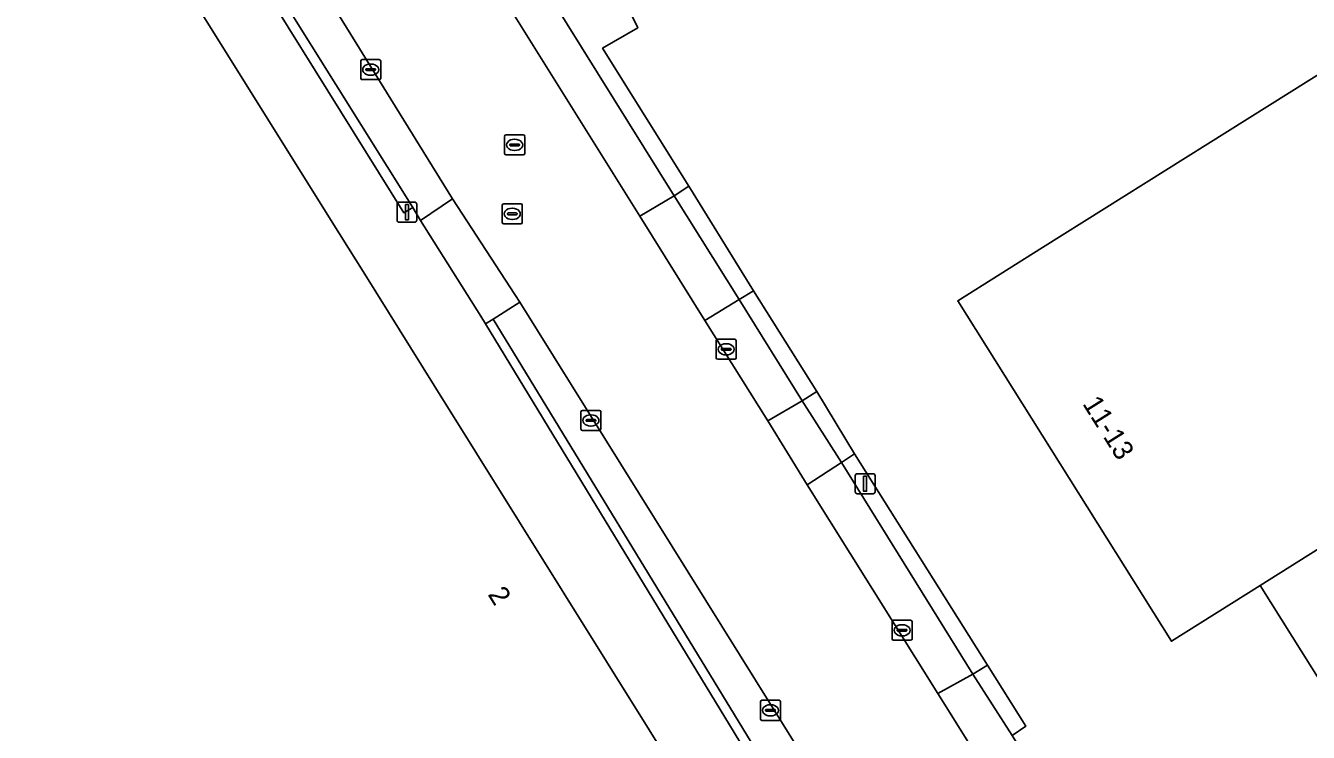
# Model space of a CAD drawing. Extents: x 158455 to 159797, y 387218 to 388672.
# Drawn here: x 158698.5 to 158762.6, y 387931.5 to 387966.8 of the extents above; entities that cross this region are included whole.
import ezdxf

# ---------------------------------------------------------------- set-up
doc = ezdxf.new("R2010")
doc.units = 0
for name, color, linetype in [('IMGEO_Erf', 7, 'Continuous'), ('IMGEO_Kolk', 7, 'Continuous'), ('IMGEO_Lichtmast', 7, 'Continuous'), ('IMGEO_Pand', 7, 'Continuous'), ('IMGEO_Pand_nummerreeks', 7, 'Continuous'), ('IMGEO_Parkeervlak_open', 7, 'Continuous'), ('IMGEO_Rijbaan_lokaal_gesloten', 7, 'Continuous'), ('IMGEO_Rioolput', 7, 'Continuous'), ('IMGEO_Voetpad_open', 7, 'Continuous')]:
    doc.layers.add(name, color=color, linetype=linetype)

msp = doc.modelspace()

# ---------------------------------------------------------------- linework, layer by layer
at = {"layer": 'IMGEO_Erf'}
for points in [[(158767.448, 387927.248), (158760.153, 387938.869), (158755.718, 387936.084), (158745.046, 387953.084), (158749.281, 387955.743), (158770.844, 387969.279), (158753.021, 387997.953), (158756.314, 388000), (158757.32, 388000.625), (158746.563, 388017.931)], [(158724.306, 388014.211), (158731.654, 388002.39), (158728.288, 388000.298), (158728.473, 388000), (158743.067, 387976.522), (158732.89, 387970.196), (158728.643, 387967.556), (158729.051, 387966.717), (158727.294, 387965.694), (158731.613, 387958.809), (158734.845, 387953.586), (158738.001, 387948.553), (158739.881, 387945.445), (158746.531, 387934.891), (158748.452, 387931.848), (158747.769, 387931.376), (158754.133, 387921.095)], [(158702.58, 387977.337), (158701.639, 387976.727), (158698.268, 387973.691), (158698.855, 387972.584), (158703.378, 387971.725), (158704.296, 387972.201), (158714.151, 387956.428), (158715.414, 387954.407), (158718.89, 387948.844), (158744.632, 387907.644), (158716.744, 387890.253)], [(158721.452, 387951.936), (158721.211, 387952.318), (158718.205, 387957.088), (158717.815, 387957.745), (158717.359, 387957.482), (158707.15, 387973.865), (158705.278, 387976.818)], [(158748.065, 387908.207), (158746.353, 387911.031), (158721.452, 387951.936)]]:
    msp.add_lwpolyline(points, dxfattribs=at)
at = {"layer": 'IMGEO_Kolk'}
for p, q in [((158715.286, 387965.124), (158716.138, 387965.124)), ((158715.211, 387964.198), (158715.211, 387965.05)), ((158715.47, 387964.618), (158715.47, 387964.63)), ((158715.908, 387964.581), (158715.51, 387964.581)), ((158715.513, 387964.667), (158715.911, 387964.667)), ((158715.699, 387964.904), (158715.724, 387964.904)), ((158715.954, 387964.63), (158715.954, 387964.618)), ((158716.212, 387965.05), (158716.212, 387964.198)), ((158716.138, 387964.124), (158715.286, 387964.124)), ((158715.722, 387964.344), (158715.697, 387964.344)), ((158732.973, 387950.234), (158732.973, 387951.086)), ((158733.048, 387951.16), (158733.9, 387951.16)), ((158733.974, 387951.086), (158733.974, 387950.234)), ((158733.232, 387950.654), (158733.232, 387950.666)), ((158733.67, 387950.617), (158733.272, 387950.617)), ((158733.275, 387950.703), (158733.673, 387950.703)), ((158733.484, 387950.38), (158733.459, 387950.38)), ((158733.461, 387950.94), (158733.486, 387950.94)), ((158733.716, 387950.666), (158733.716, 387950.654)), ((158733.9, 387950.16), (158733.048, 387950.16)), ((158726.214, 387946.68), (158726.214, 387947.532)), ((158726.289, 387947.606), (158727.141, 387947.606)), ((158726.702, 387947.386), (158726.727, 387947.386)), ((158727.215, 387947.532), (158727.215, 387946.68)), ((158727.141, 387946.606), (158726.289, 387946.606)), ((158726.473, 387947.1), (158726.473, 387947.112)), ((158726.911, 387947.063), (158726.513, 387947.063)), ((158726.516, 387947.149), (158726.914, 387947.149)), ((158726.725, 387946.826), (158726.7, 387946.826)), ((158726.957, 387947.112), (158726.957, 387947.1)), ((158741.762, 387936.202), (158741.762, 387937.054)), ((158741.837, 387937.128), (158742.689, 387937.128)), ((158742.25, 387936.908), (158742.275, 387936.908)), ((158742.763, 387937.054), (158742.763, 387936.202)), ((158742.021, 387936.622), (158742.021, 387936.634)), ((158742.459, 387936.585), (158742.061, 387936.585)), ((158742.064, 387936.671), (158742.462, 387936.671)), ((158742.273, 387936.348), (158742.248, 387936.348)), ((158742.505, 387936.634), (158742.505, 387936.622)), ((158742.689, 387936.128), (158741.837, 387936.128)), ((158735.185, 387932.205), (158735.185, 387933.057)), ((158735.26, 387933.131), (158736.112, 387933.131)), ((158736.186, 387933.057), (158736.186, 387932.205)), ((158735.444, 387932.625), (158735.444, 387932.637)), ((158735.882, 387932.588), (158735.484, 387932.588)), ((158735.487, 387932.674), (158735.885, 387932.674)), ((158735.673, 387932.911), (158735.698, 387932.911)), ((158735.928, 387932.637), (158735.928, 387932.625)), ((158736.112, 387932.131), (158735.26, 387932.131)), ((158735.696, 387932.351), (158735.671, 387932.351))]:
    msp.add_line(p, q, dxfattribs=at)
for points in [[(158715.286, 387965.124), (158716.138, 387965.124)], [(158715.211, 387964.198), (158715.211, 387965.05)], [(158716.212, 387965.05), (158716.212, 387964.198)], [(158716.138, 387964.124), (158715.286, 387964.124)], [(158732.973, 387950.234), (158732.973, 387951.086)], [(158733.048, 387951.16), (158733.9, 387951.16)], [(158733.974, 387951.086), (158733.974, 387950.234)], [(158733.9, 387950.16), (158733.048, 387950.16)], [(158726.214, 387946.68), (158726.214, 387947.532)], [(158726.289, 387947.606), (158727.141, 387947.606)], [(158727.215, 387947.532), (158727.215, 387946.68)], [(158727.141, 387946.606), (158726.289, 387946.606)], [(158741.762, 387936.202), (158741.762, 387937.054)], [(158741.837, 387937.128), (158742.689, 387937.128)], [(158742.763, 387937.054), (158742.763, 387936.202)], [(158742.689, 387936.128), (158741.837, 387936.128)], [(158735.185, 387932.205), (158735.185, 387933.057)], [(158735.26, 387933.131), (158736.112, 387933.131)], [(158736.186, 387933.057), (158736.186, 387932.205)], [(158736.112, 387932.131), (158735.26, 387932.131)]]:
    msp.add_lwpolyline(points, dxfattribs=at)
for centre, radius, start, end in [((158715.288, 387965.048), 0.0765, 91.55205, 178.44795), ((158715.288, 387965.048), 0.0765, 91.55205, 178.44795), ((158716.136, 387965.048), 0.0765, 1.55205, 88.44795), ((158716.136, 387965.048), 0.0765, 1.55205, 88.44795), ((158715.51, 387964.627), 0.0403, 85.87752, 175.75265), ((158715.507, 387964.617), 0.0366, 178.93798, 274.71019), ((158715.911, 387964.624), 0.043, 264.86636, 352.45326), ((158715.915, 387964.629), 0.0386, 1.73085, 96.63898), ((158715.288, 387964.2), 0.0765, 181.55205, 268.44795), ((158715.288, 387964.2), 0.0765, 181.55205, 268.44795), ((158716.136, 387964.2), 0.0765, 271.55205, 358.44795), ((158716.136, 387964.2), 0.0765, 271.55205, 358.44795), ((158733.05, 387951.084), 0.0765, 91.55205, 178.44795), ((158733.05, 387951.084), 0.0765, 91.55205, 178.44795), ((158733.898, 387951.084), 0.0765, 1.55205, 88.44795), ((158733.898, 387951.084), 0.0765, 1.55205, 88.44795), ((158733.272, 387950.663), 0.0403, 85.87752, 175.75265), ((158733.269, 387950.653), 0.0366, 178.93798, 274.71019), ((158733.673, 387950.66), 0.043, 264.86636, 352.45326), ((158733.677, 387950.665), 0.0386, 1.73085, 96.63898), ((158733.05, 387950.236), 0.0765, 181.55205, 268.44795), ((158733.05, 387950.236), 0.0765, 181.55205, 268.44795), ((158733.898, 387950.236), 0.0765, 271.55205, 358.44795), ((158733.898, 387950.236), 0.0765, 271.55205, 358.44795), ((158726.291, 387947.53), 0.0765, 91.55205, 178.44795), ((158726.291, 387947.53), 0.0765, 91.55205, 178.44795), ((158727.139, 387947.53), 0.0765, 1.55205, 88.44795), ((158727.139, 387947.53), 0.0765, 1.55205, 88.44795), ((158726.291, 387946.682), 0.0765, 181.55205, 268.44795), ((158726.291, 387946.682), 0.0765, 181.55205, 268.44795), ((158726.513, 387947.109), 0.0403, 85.87752, 175.75265), ((158726.51, 387947.099), 0.0366, 178.93798, 274.71019), ((158726.914, 387947.106), 0.043, 264.86636, 352.45326), ((158726.918, 387947.111), 0.0386, 1.73085, 96.63898), ((158727.139, 387946.682), 0.0765, 271.55205, 358.44795), ((158727.139, 387946.682), 0.0765, 271.55205, 358.44795), ((158741.839, 387937.052), 0.0765, 91.55205, 178.44795), ((158741.839, 387937.052), 0.0765, 91.55205, 178.44795), ((158742.687, 387937.052), 0.0765, 1.55205, 88.44795), ((158742.687, 387937.052), 0.0765, 1.55205, 88.44795), ((158742.061, 387936.631), 0.0403, 85.87752, 175.75265), ((158742.058, 387936.621), 0.0366, 178.93798, 274.71019), ((158742.462, 387936.628), 0.043, 264.86636, 352.45326), ((158742.466, 387936.633), 0.0386, 1.73085, 96.63898), ((158741.839, 387936.204), 0.0765, 181.55205, 268.44795), ((158741.839, 387936.204), 0.0765, 181.55205, 268.44795), ((158742.687, 387936.204), 0.0765, 271.55205, 358.44795), ((158742.687, 387936.204), 0.0765, 271.55205, 358.44795), ((158735.262, 387933.055), 0.0765, 91.55205, 178.44795), ((158735.262, 387933.055), 0.0765, 91.55205, 178.44795), ((158736.11, 387933.055), 0.0765, 1.55205, 88.44795), ((158736.11, 387933.055), 0.0765, 1.55205, 88.44795), ((158735.484, 387932.634), 0.0403, 85.87752, 175.75265), ((158735.481, 387932.624), 0.0366, 178.93798, 274.71019), ((158735.885, 387932.631), 0.043, 264.86636, 352.45326), ((158735.889, 387932.636), 0.0386, 1.73085, 96.63898), ((158735.262, 387932.207), 0.0765, 181.55205, 268.44795), ((158735.262, 387932.207), 0.0765, 181.55205, 268.44795), ((158736.11, 387932.207), 0.0765, 271.55205, 358.44795), ((158736.11, 387932.207), 0.0765, 271.55205, 358.44795)]:
    msp.add_arc(centre, radius, start, end, dxfattribs=at)
for centre, major_axis, ratio, start_param, end_param in [((158715.698, 387964.624), (-0.387, 0.002), 0.722429, 4.712389, 7.853982), ((158715.723, 387964.624), (-0.39, 0.002), 0.717154, 1.570796, 4.712389), ((158733.46, 387950.66), (-0.387, 0.002), 0.722429, 4.712389, 7.853982), ((158733.485, 387950.66), (-0.39, 0.002), 0.717154, 1.570796, 4.712389), ((158726.701, 387947.106), (-0.387, 0.002), 0.722429, 4.712389, 7.853982), ((158726.726, 387947.106), (-0.39, 0.002), 0.717154, 1.570796, 4.712389), ((158742.249, 387936.628), (-0.387, 0.002), 0.722429, 4.712389, 7.853982), ((158742.274, 387936.628), (-0.39, 0.002), 0.717154, 1.570796, 4.712389), ((158735.672, 387932.631), (-0.387, 0.002), 0.722429, 4.712389, 7.853982), ((158735.697, 387932.631), (-0.39, 0.002), 0.717154, 1.570796, 4.712389)]:
    msp.add_ellipse(centre, major_axis=major_axis, ratio=ratio, start_param=start_param, end_param=end_param, dxfattribs=at)
at = {"layer": 'IMGEO_Lichtmast'}
for p, q in [((158717.025, 387957.107), (158717.025, 387957.907)), ((158717.025, 387957.907), (158717.025, 387957.107)), ((158717.125, 387958.007), (158717.915, 387958.007)), ((158717.915, 387958.007), (158717.125, 387958.007)), ((158718.015, 387957.907), (158718.015, 387957.107)), ((158718.015, 387957.107), (158718.015, 387957.907)), ((158717.915, 387957.007), (158717.125, 387957.007)), ((158717.125, 387957.007), (158717.915, 387957.007)), ((158739.92, 387943.547), (158739.92, 387944.347)), ((158739.92, 387944.347), (158739.92, 387943.547)), ((158740.02, 387944.447), (158740.81, 387944.447)), ((158740.81, 387944.447), (158740.02, 387944.447)), ((158740.91, 387944.347), (158740.91, 387943.547)), ((158740.91, 387943.547), (158740.91, 387944.347)), ((158740.81, 387943.447), (158740.02, 387943.447)), ((158740.02, 387943.447), (158740.81, 387943.447))]:
    msp.add_line(p, q, dxfattribs=at)
for points in [[(158717.445, 387957.882), (158717.595, 387957.882), (158717.595, 387957.132), (158717.445, 387957.132), (158717.445, 387957.882)], [(158740.34, 387944.322), (158740.49, 387944.322), (158740.49, 387943.572), (158740.34, 387943.572), (158740.34, 387944.322)]]:
    msp.add_lwpolyline(points, dxfattribs=at)
for centre, start, end in [((158717.125, 387957.907), 90, 180), ((158717.125, 387957.907), 90, 180), ((158717.915, 387957.907), 0, 90), ((158717.915, 387957.907), 360, 90), ((158717.125, 387957.107), 180, 270), ((158717.125, 387957.107), 180, 270), ((158717.915, 387957.107), 270, 0), ((158717.915, 387957.107), 270, 0), ((158740.02, 387944.347), 90, 180), ((158740.02, 387944.347), 90, 180), ((158740.81, 387944.347), 0, 90), ((158740.81, 387944.347), 360, 90), ((158740.02, 387943.547), 180, 270), ((158740.02, 387943.547), 180, 270), ((158740.81, 387943.547), 270, 0), ((158740.81, 387943.547), 270, 0)]:
    msp.add_arc(centre, 0.1, start, end, dxfattribs=at)
at = {"layer": 'IMGEO_Pand'}
for points in [[(158758.286, 388025.218), (158746.563, 388017.931), (158757.32, 388000.625), (158756.314, 388000), (158753.021, 387997.953), (158770.844, 387969.279), (158749.281, 387955.743), (158745.046, 387953.084), (158755.718, 387936.084), (158760.153, 387938.869), (158797.52, 387962.365), (158795.624, 387965.373), (158794.654, 387964.764), (158787.923, 387975.486), (158788.935, 387976.121), (158786.995, 387979.213), (158773.954, 388000), (158765.132, 388014.2), (158763.942, 388013.46), (158762.622, 388015.583), (158763.813, 388016.323)], [(158676.61, 387954.348), (158714.098, 387894.495), (158716.744, 387890.253), (158744.632, 387907.644), (158718.89, 387948.844), (158715.414, 387954.407), (158714.151, 387956.428), (158704.296, 387972.201), (158703.378, 387971.725), (158698.855, 387972.584), (158698.268, 387973.691), (158673.995, 387958.537)], [(158776.307, 387932.809), (158799.855, 387947.465), (158804.953, 387950.663), (158803.348, 387953.221), (158804.28, 387953.485), (158803.951, 387955.471), (158802.043, 387955.188), (158797.52, 387962.365), (158760.153, 387938.869), (158767.448, 387927.248)]]:
    msp.add_lwpolyline(points, close=True, dxfattribs=at)
at = {"layer": 'IMGEO_Parkeervlak_open'}
for points in [[(158708.001, 387976.195), (158707.559, 387974.479), (158707.643, 387974.003), (158717.815, 387957.745), (158718.205, 387957.088), (158719.801, 387958.174), (158707.778, 387977.617)], [(158723.167, 387953.006), (158721.83, 387952.172)], [(158750.162, 387909.734), (158723.167, 387953.006)], [(158721.83, 387952.172), (158746.781, 387911.281)]]:
    msp.add_lwpolyline(points, dxfattribs=at)
for points in [[(158730.881, 387958.329), (158723.215, 387970.616), (158721.495, 387969.575), (158729.154, 387957.3)], [(158734.128, 387953.14), (158732.398, 387952.094), (158735.552, 387947.084), (158737.267, 387948.09)], [(158739.239, 387945.011), (158737.513, 387943.899), (158744.044, 387933.465), (158745.801, 387934.439)]]:
    msp.add_lwpolyline(points, close=True, dxfattribs=at)
at = {"layer": 'IMGEO_Rijbaan_lokaal_gesloten'}
for points in [[(158752.139, 387920.533), (158744.044, 387933.465), (158737.513, 387943.899), (158735.552, 387947.084), (158732.398, 387952.094), (158729.154, 387957.3), (158721.495, 387969.575), (158717.131, 387976.644), (158711.737, 387985.247), (158706.858, 387993.094), (158702.152, 388000.597), (158699.396, 388005.012), (158699.164, 388005.446), (158690.997, 388017.476), (158685.259, 388013.888)], [(158685.259, 388013.888), (158688.458, 388008.806), (158688.698, 388008.425), (158694.042, 388000.004), (158694.44, 387999.263), (158707.039, 387978.651), (158707.778, 387977.617), (158719.801, 387958.174), (158723.167, 387953.006), (158750.162, 387909.734), (158750.293, 387909.525), (158760.12, 387917.148), (158758.668, 387916.966)]]:
    msp.add_lwpolyline(points, dxfattribs=at)
at = {"layer": 'IMGEO_Rioolput'}
for p, q in [((158722.403, 387960.442), (158722.403, 387961.294)), ((158722.478, 387961.368), (158723.33, 387961.368)), ((158723.404, 387961.294), (158723.404, 387960.442)), ((158722.662, 387960.862), (158722.662, 387960.874)), ((158723.1, 387960.825), (158722.702, 387960.825)), ((158722.705, 387960.911), (158723.103, 387960.911)), ((158722.891, 387961.148), (158722.916, 387961.148)), ((158723.146, 387960.874), (158723.146, 387960.862)), ((158723.33, 387960.368), (158722.478, 387960.368)), ((158722.914, 387960.588), (158722.889, 387960.588)), ((158722.285, 387956.997), (158722.285, 387957.849)), ((158722.36, 387957.923), (158723.212, 387957.923)), ((158722.544, 387957.417), (158722.544, 387957.429)), ((158722.587, 387957.466), (158722.985, 387957.466)), ((158722.773, 387957.703), (158722.798, 387957.703)), ((158723.028, 387957.429), (158723.028, 387957.417)), ((158723.286, 387957.849), (158723.286, 387956.997)), ((158723.212, 387956.923), (158722.36, 387956.923)), ((158722.982, 387957.38), (158722.584, 387957.38)), ((158722.796, 387957.143), (158722.771, 387957.143))]:
    msp.add_line(p, q, dxfattribs=at)
for points in [[(158722.403, 387960.442), (158722.403, 387961.294)], [(158722.478, 387961.368), (158723.33, 387961.368)], [(158723.404, 387961.294), (158723.404, 387960.442)], [(158723.33, 387960.368), (158722.478, 387960.368)], [(158722.285, 387956.997), (158722.285, 387957.849)], [(158722.36, 387957.923), (158723.212, 387957.923)], [(158723.286, 387957.849), (158723.286, 387956.997)], [(158723.212, 387956.923), (158722.36, 387956.923)]]:
    msp.add_lwpolyline(points, dxfattribs=at)
for centre, radius, start, end in [((158722.48, 387961.292), 0.0765, 91.55205, 178.44795), ((158722.48, 387961.292), 0.0765, 91.55205, 178.44795), ((158723.328, 387961.292), 0.0765, 1.55205, 88.44795), ((158723.328, 387961.292), 0.0765, 1.55205, 88.44795), ((158722.702, 387960.871), 0.0403, 85.87752, 175.75265), ((158722.699, 387960.861), 0.0366, 178.93798, 274.71019), ((158723.103, 387960.868), 0.043, 264.86636, 352.45326), ((158723.107, 387960.873), 0.0386, 1.73085, 96.63898), ((158722.48, 387960.444), 0.0765, 181.55205, 268.44795), ((158722.48, 387960.444), 0.0765, 181.55205, 268.44795), ((158723.328, 387960.444), 0.0765, 271.55205, 358.44795), ((158723.328, 387960.444), 0.0765, 271.55205, 358.44795), ((158722.362, 387957.847), 0.0765, 91.55205, 178.44795), ((158722.362, 387957.847), 0.0765, 91.55205, 178.44795), ((158722.584, 387957.426), 0.0403, 85.87752, 175.75265), ((158722.581, 387957.416), 0.0366, 178.93798, 274.71019), ((158722.985, 387957.423), 0.043, 264.86636, 352.45326), ((158722.989, 387957.428), 0.0386, 1.73085, 96.63898), ((158723.21, 387957.847), 0.0765, 1.55205, 88.44795), ((158723.21, 387957.847), 0.0765, 1.55205, 88.44795), ((158722.362, 387956.999), 0.0765, 181.55205, 268.44795), ((158722.362, 387956.999), 0.0765, 181.55205, 268.44795), ((158723.21, 387956.999), 0.0765, 271.55205, 358.44795), ((158723.21, 387956.999), 0.0765, 271.55205, 358.44795)]:
    msp.add_arc(centre, radius, start, end, dxfattribs=at)
for centre, major_axis, ratio, start_param, end_param in [((158722.89, 387960.868), (-0.387, 0.002), 0.722429, 4.712389, 7.853982), ((158722.915, 387960.868), (-0.39, 0.002), 0.717154, 1.570796, 4.712389), ((158722.772, 387957.423), (-0.387, 0.002), 0.722429, 4.712389, 7.853982), ((158722.797, 387957.423), (-0.39, 0.002), 0.717154, 1.570796, 4.712389)]:
    msp.add_ellipse(centre, major_axis=major_axis, ratio=ratio, start_param=start_param, end_param=end_param, dxfattribs=at)
at = {"layer": 'IMGEO_Voetpad_open'}
for points in [[(158707.15, 387973.865), (158717.359, 387957.482), (158717.815, 387957.745), (158707.643, 387974.003)], [(158725.756, 387972.2), (158723.215, 387970.616), (158730.881, 387958.329), (158731.613, 387958.809), (158727.294, 387965.694), (158729.051, 387966.717), (158728.643, 387967.556)], [(158731.613, 387958.809), (158730.881, 387958.329), (158734.128, 387953.14), (158734.845, 387953.586)], [(158721.452, 387951.936), (158721.83, 387952.172), (158723.167, 387953.006), (158719.801, 387958.174), (158718.205, 387957.088), (158721.211, 387952.318)], [(158732.398, 387952.094), (158734.128, 387953.14), (158730.881, 387958.329), (158729.154, 387957.3)], [(158734.128, 387953.14), (158737.267, 387948.09), (158738.001, 387948.553), (158734.845, 387953.586)], [(158721.452, 387951.936), (158746.353, 387911.031), (158746.781, 387911.281), (158721.83, 387952.172)], [(158738.001, 387948.553), (158737.267, 387948.09), (158739.239, 387945.011), (158739.881, 387945.445)], [(158739.239, 387945.011), (158737.267, 387948.09), (158735.552, 387947.084), (158737.513, 387943.899)], [(158739.881, 387945.445), (158739.239, 387945.011), (158745.801, 387934.439), (158746.531, 387934.891)], [(158747.769, 387931.376), (158748.452, 387931.848), (158746.531, 387934.891), (158745.801, 387934.439)]]:
    msp.add_lwpolyline(points, close=True, dxfattribs=at)
msp.add_lwpolyline([(158754.133, 387921.095), (158747.769, 387931.376), (158745.801, 387934.439), (158744.044, 387933.465), (158752.139, 387920.533)], dxfattribs=at)

# ---------------------------------------------------------------- texts
at = {"layer": 'IMGEO_Pand_nummerreeks'}
for s, rotation, p in [('11-13', 302.11915, (158751.251, 387947.94)), ('2', 301.99764, (158721.536, 387938.42))]:
    msp.add_text(s, height=1, rotation=rotation, dxfattribs=at).set_placement(p)

doc.saveas('drawing.dxf')
